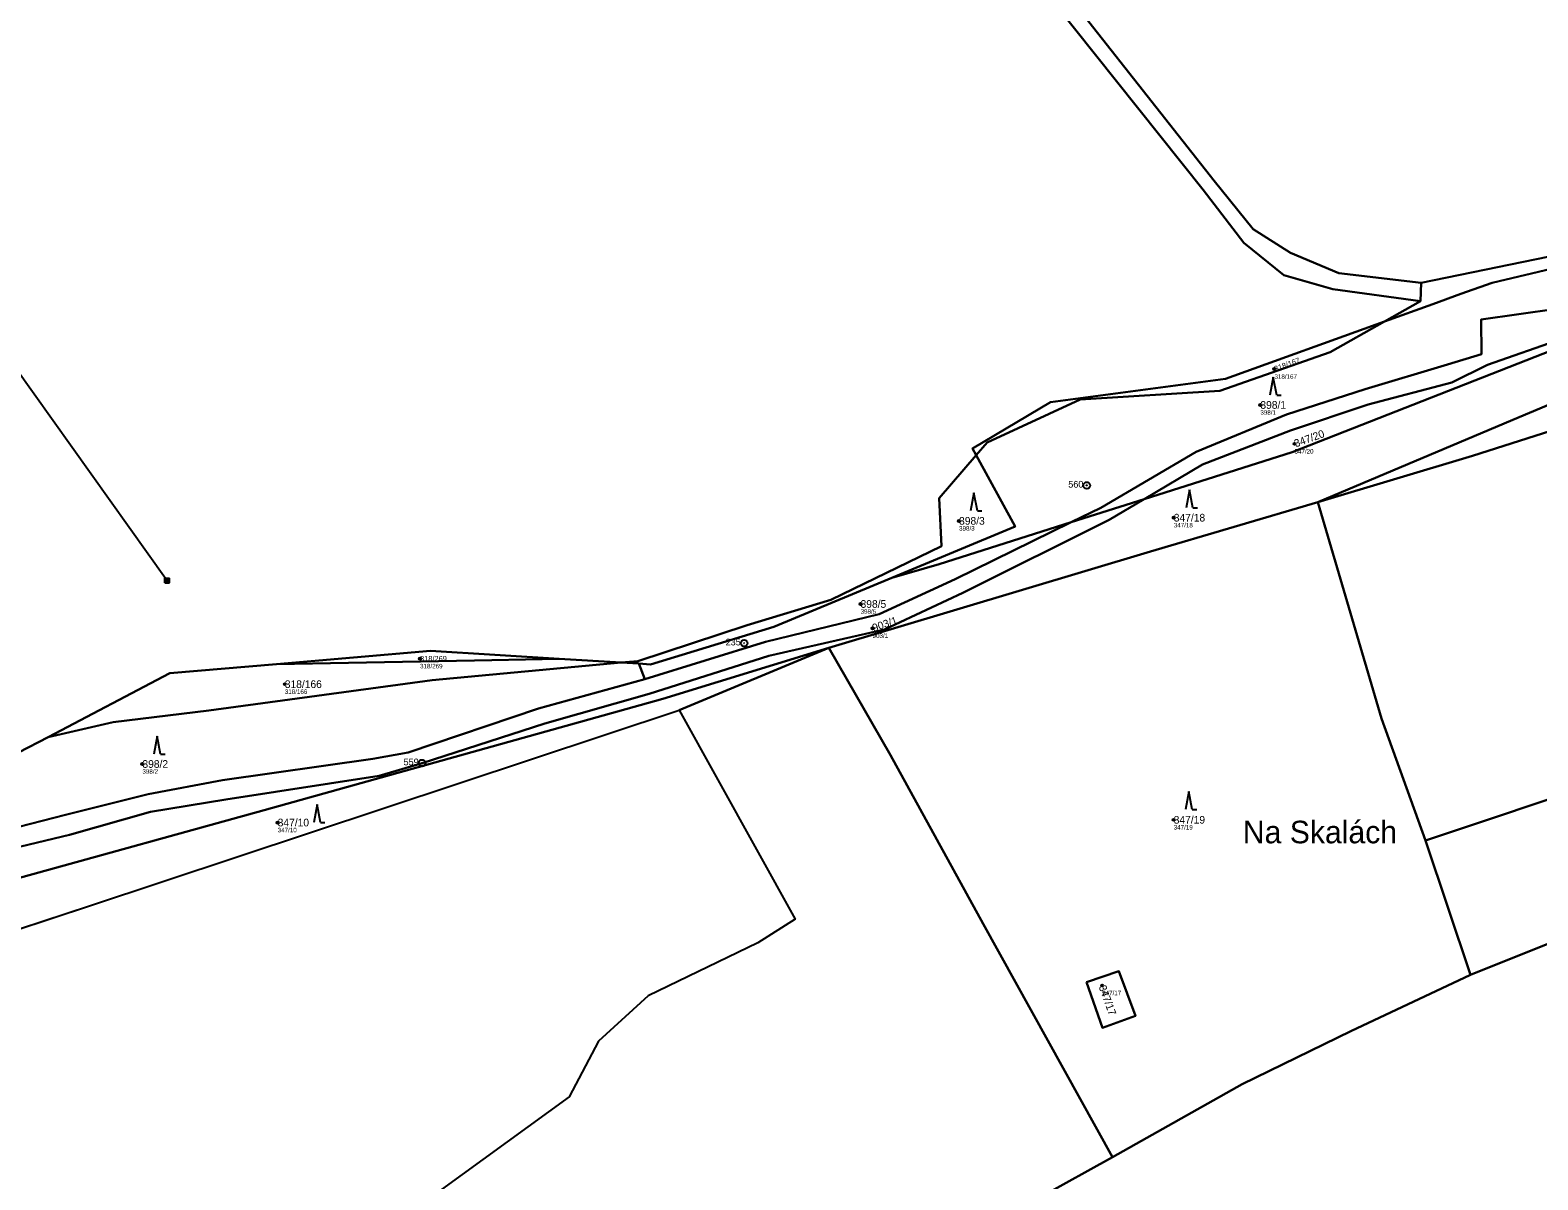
# Model space of a CAD drawing. Extents: x -734504 to -730695, y -1027923 to -1024502.
# Drawn here: x -733502.1 to -733167.8, y -1026704.1 to -1026449.2 of the extents above; entities that cross this region are included whole.
import ezdxf

# ---------------------------------------------------------------- set-up
doc = ezdxf.new("R2010")
doc.units = 0
for name, color, linetype in [('Definiční body', 7, 'Continuous'), ('Hranice parcel', 7, 'Continuous'), ('Parcelní čísla', 7, 'Continuous'), ('Polygon ku', 7, 'Continuous'), ('Polygon parcely', 7, 'Continuous'), ('Pop  PČ popisy', 7, 'Continuous'), ('Poz předměty', 7, 'Continuous'), ('Značky bodu BP', 7, 'Continuous'), ('Značky kultur', 7, 'Continuous')]:
    doc.layers.add(name, color=color, linetype=linetype)

msp = doc.modelspace()

# ---------------------------------------------------------------- linework, layer by layer
at = {"layer": 'Definiční body'}
for centre in [(-733226.22, -1026524.32), (-733229.34, -1026532.28), (-733221.78, -1026540.9), (-733296.15, -1026557.99), (-733248.54, -1026557.28), (-733317.99, -1026576.42), (-733315.33, -1026581.8), (-733415.66, -1026588.54), (-733445.65, -1026594.21), (-733477.22, -1026611.91), (-733447.23, -1026624.9), (-733248.56, -1026624.29), (-733264.42, -1026661.04)]:
    msp.add_circle(centre, 0.25, dxfattribs=at)
at = {"layer": 'Hranice parcel'}
for p, q in [((-733193.7, -1026505.19), (-733075.21, -1026480.85)), ((-733193.87, -1026509.25), (-733193.7, -1026505.19)), ((-733201.84, -1026513.78), (-733193.87, -1026509.25)), ((-733255.12, -1026553.16), (-733271.29, -1026558.29)), ((-733384.85, -1026588.56), (-733371.05, -1026589.41)), ((-733325.05, -1026586.17), (-733358.2, -1026600)), ((-733367.17, -1026589.65), (-733371.05, -1026589.41)), ((-733365.83, -1026593.11), (-733367.17, -1026589.65)), ((-733488.98, -1026643.34), (-733358.2, -1026600)), ((-733358.2, -1026600), (-733332.5, -1026646.3)), ((-733182.73, -1026658.66), (-733192.71, -1026628.85)), ((-733546.5, -1026662.4), (-733488.98, -1026643.34)), ((-733332.5, -1026646.3), (-733340.8, -1026651.6)), ((-733340.8, -1026651.6), (-733365.1, -1026663.3)), ((-733382.6, -1026685.7), (-733415.5, -1026709.6))]:
    msp.add_line(p, q, dxfattribs=at)
for points in [[(-733441.45, -1026240.51), (-733411.56, -1026270.69), (-733365.79, -1026320.35), (-733328.2, -1026376.43), (-733242.05, -1026484.55), (-733233.03, -1026496.33), (-733224.15, -1026503.53), (-733213.28, -1026506.57), (-733193.87, -1026509.25)], [(-733193.7, -1026505.19), (-733211.96, -1026503.03), (-733222.63, -1026498.51), (-733230.94, -1026493.3), (-733239.59, -1026482.59), (-733324.9, -1026374.28)], [(-733216.61, -1026553.87), (-733171.93, -1026535.02), (-733054.17, -1026485.55), (-732994.89, -1026460.28), (-732996.76, -1026454.64), (-732985.62, -1026450.09)], [(-733271.29, -1026558.29), (-733264.75, -1026555.09), (-733243.59, -1026542.71), (-733223.55, -1026534.38), (-733206.09, -1026528.8), (-733187.87, -1026523.32), (-733180.33, -1026520.98), (-733180.39, -1026513.36), (-733163.72, -1026510.97), (-733107.56, -1026488.45)], [(-733085.66, -1026488.49), (-733155.02, -1026516.33), (-733222.3, -1026542.76), (-733255.12, -1026553.16)], [(-733085.66, -1026488.49), (-733105.12, -1026494.27), (-733162.52, -1026517.63), (-733178.99, -1026523.38), (-733186.9, -1026527.28), (-733205.47, -1026532.16), (-733222.69, -1026537.95), (-733242.2, -1026545.52), (-733255.12, -1026553.16)], [(-733201.84, -1026513.78), (-733191.11, -1026509.91), (-733184.9, -1026507.66), (-733177.96, -1026505.16), (-733107.56, -1026488.45)], [(-733292.37, -1026543.43), (-733293.17, -1026541.96), (-733275.89, -1026531.63), (-733237.11, -1026526.52), (-733201.84, -1026513.78)], [(-733292.37, -1026543.43), (-733289.93, -1026540.61), (-733269.29, -1026531.07), (-733238.36, -1026529.12), (-733213.84, -1026520.6), (-733201.84, -1026513.78)], [(-733093.79, -1026520.26), (-733126.92, -1026525.88), (-733182.32, -1026543.53), (-733216.61, -1026553.87)], [(-733371.05, -1026589.41), (-733367.4, -1026589.07), (-733343.16, -1026581.12), (-733324.62, -1026575.53), (-733300.07, -1026563.63), (-733300.59, -1026552.92), (-733292.37, -1026543.43)], [(-733311.05, -1026570.63), (-733283.71, -1026559.24), (-733292.37, -1026543.43)], [(-733563.75, -1026644), (-733559.38, -1026642.5), (-733547.33, -1026639.73), (-733536.3, -1026637.52), (-733516.89, -1026633.23), (-733493.38, -1026627.61), (-733475.45, -1026622.49), (-733458.7, -1026619.78), (-733424.75, -1026614.55), (-733415.22, -1026611.71), (-733387.99, -1026602.96), (-733364.85, -1026596.35), (-733338.33, -1026587.95), (-733312.7, -1026582.11), (-733295.33, -1026573.98), (-733262.89, -1026557.77), (-733255.12, -1026553.16)], [(-733325.05, -1026586.17), (-733253.72, -1026564.79), (-733216.61, -1026553.87)], [(-733192.71, -1026628.85), (-733202.45, -1026601.79), (-733216.61, -1026553.87)], [(-733271.29, -1026558.29), (-733296.99, -1026570.89), (-733313.86, -1026578.7), (-733339.08, -1026584.78), (-733365.83, -1026593.11)], [(-733311.05, -1026570.63), (-733300.55, -1026567.57), (-733271.29, -1026558.29)], [(-733367.17, -1026589.65), (-733364.54, -1026589.82), (-733337.2, -1026581.52), (-733311.05, -1026570.63)], [(-733325.05, -1026586.17), (-733361.86, -1026597.47), (-733450.25, -1026622.18), (-733557.2, -1026651.7)], [(-733447.5, -1026589.74), (-733413.32, -1026586.79), (-733384.85, -1026588.56)], [(-733384.85, -1026588.56), (-733399.72, -1026588.85), (-733403.62, -1026588.96), (-733447.5, -1026589.74)], [(-733262.12, -1026699.08), (-733290.81, -1026647.36), (-733311.38, -1026609.96), (-733325.05, -1026586.17)], [(-733192.71, -1026628.85), (-733152.65, -1026615.48), (-733095.32, -1026594.45), (-733086, -1026588.2)], [(-733371.05, -1026589.41), (-733412.96, -1026593.32), (-733462.47, -1026600.01), (-733483.69, -1026602.64), (-733498.15, -1026605.93)], [(-733498.15, -1026605.93), (-733471.15, -1026591.78), (-733447.5, -1026589.74)], [(-733566.3, -1026641.25), (-733560.5, -1026639.32), (-733548.5, -1026635.52), (-733537.23, -1026632.92), (-733517.32, -1026629.07), (-733494.26, -1026623.16), (-733475.94, -1026618.58), (-733459.45, -1026615.52), (-733426.15, -1026610.78), (-733418.31, -1026609.34), (-733389.39, -1026599.6), (-733365.83, -1026593.11)], [(-733506.08, -1026607.74), (-733504.72, -1026609.38), (-733498.15, -1026605.93)], [(-733109.47, -1026630.64), (-733143.42, -1026642.89), (-733182.73, -1026658.66)], [(-733267.86, -1026660.29), (-733264.36, -1026670.44), (-733257.03, -1026667.75), (-733260.75, -1026657.89), (-733267.86, -1026660.29)], [(-733262.12, -1026699.08), (-733233.39, -1026682.91), (-733209.27, -1026671.18), (-733182.73, -1026658.66)], [(-733365.1, -1026663.3), (-733376.1, -1026673.4), (-733382.6, -1026685.7)], [(-733244.03, -1026757.86), (-733266.23, -1026728.19), (-733277.9, -1026707.8), (-733262.12, -1026699.08)]]:
    msp.add_lwpolyline(points, dxfattribs=at)
at = {"layer": 'Polygon ku'}
msp.add_lwpolyline([(-733708.1, -1026448.9), (-733708.03, -1026449.4), (-733707.8, -1026451), (-733708.7, -1026454.7), (-733708.2, -1026455.27), (-733698.09, -1026466.71), (-733682.4, -1026479.6), (-733696.5, -1026503.9), (-733659, -1026539.8), (-733572.66, -1026634.11), (-733569.1, -1026638), (-733567.97, -1026639.32), (-733566.3, -1026641.25), (-733563.75, -1026644), (-733557.2, -1026651.7), (-733546.5, -1026662.4), (-733488.98, -1026643.34), (-733358.2, -1026600), (-733332.5, -1026646.3), (-733340.8, -1026651.6), (-733365.1, -1026663.3), (-733376.1, -1026673.4), (-733382.6, -1026685.7), (-733415.5, -1026709.6)], dxfattribs=at)
at = {"layer": 'Polygon parcely'}
for points in [[(-733165.59, -1026236.38), (-733207.81, -1026274.33), (-733252.32, -1026310.29), (-733262.01, -1026318.11), (-733275.35, -1026329.81), (-733284.98, -1026339.94), (-733293.97, -1026354), (-733295.81, -1026355.21), (-733285.94, -1026372.82), (-733289.07, -1026375.13), (-733301.95, -1026359.23), (-733324.9, -1026374.28), (-733239.59, -1026482.59), (-733230.94, -1026493.3), (-733222.63, -1026498.51), (-733211.96, -1026503.03), (-733193.7, -1026505.19), (-733075.21, -1026480.85)], [(-733328.2, -1026376.43), (-733242.05, -1026484.55), (-733233.03, -1026496.33), (-733224.15, -1026503.53), (-733213.28, -1026506.57), (-733193.87, -1026509.25), (-733193.7, -1026505.19), (-733211.96, -1026503.03), (-733222.63, -1026498.51), (-733230.94, -1026493.3), (-733239.59, -1026482.59), (-733324.9, -1026374.28)], [(-733504.72, -1026609.38), (-733498.15, -1026605.93), (-733471.15, -1026591.78), (-733447.5, -1026589.74), (-733413.32, -1026586.79), (-733384.85, -1026588.56), (-733371.05, -1026589.41), (-733367.4, -1026589.07), (-733343.16, -1026581.12), (-733324.62, -1026575.53), (-733300.07, -1026563.63), (-733300.59, -1026552.92), (-733292.37, -1026543.43), (-733293.17, -1026541.96), (-733275.89, -1026531.63), (-733237.11, -1026526.52), (-733201.84, -1026513.78), (-733193.87, -1026509.25), (-733213.28, -1026506.57), (-733224.15, -1026503.53), (-733233.03, -1026496.33), (-733242.05, -1026484.55), (-733328.2, -1026376.43)], [(-733557.2, -1026651.7), (-733450.25, -1026622.18), (-733361.86, -1026597.47), (-733325.05, -1026586.17), (-733253.72, -1026564.79), (-733216.61, -1026553.87), (-733171.93, -1026535.02), (-733054.17, -1026485.55)], [(-733155.02, -1026516.33), (-733222.3, -1026542.76), (-733255.12, -1026553.16), (-733262.89, -1026557.77), (-733295.33, -1026573.98), (-733312.7, -1026582.11), (-733338.33, -1026587.95), (-733364.85, -1026596.35), (-733387.99, -1026602.96), (-733415.22, -1026611.71), (-733424.75, -1026614.55), (-733458.7, -1026619.78), (-733475.45, -1026622.49), (-733493.38, -1026627.61), (-733516.89, -1026633.23)], [(-733516.89, -1026633.23), (-733493.38, -1026627.61), (-733475.45, -1026622.49), (-733458.7, -1026619.78), (-733424.75, -1026614.55), (-733415.22, -1026611.71), (-733387.99, -1026602.96), (-733364.85, -1026596.35), (-733338.33, -1026587.95), (-733312.7, -1026582.11), (-733295.33, -1026573.98), (-733262.89, -1026557.77), (-733255.12, -1026553.16), (-733271.29, -1026558.29), (-733296.99, -1026570.89), (-733313.86, -1026578.7), (-733339.08, -1026584.78), (-733365.83, -1026593.11), (-733389.39, -1026599.6), (-733418.31, -1026609.34), (-733426.15, -1026610.78), (-733459.45, -1026615.52), (-733475.94, -1026618.58), (-733494.26, -1026623.16), (-733517.32, -1026629.07)], [(-733517.32, -1026629.07), (-733494.26, -1026623.16), (-733475.94, -1026618.58), (-733459.45, -1026615.52), (-733426.15, -1026610.78), (-733418.31, -1026609.34), (-733389.39, -1026599.6), (-733365.83, -1026593.11), (-733367.17, -1026589.65), (-733371.05, -1026589.41), (-733412.96, -1026593.32), (-733462.47, -1026600.01), (-733483.69, -1026602.64), (-733498.15, -1026605.93), (-733504.72, -1026609.38)]]:
    msp.add_lwpolyline(points, dxfattribs=at)
for points in [[(-732960.63, -1026481.41), (-732942.2, -1026457.02), (-732934.64, -1026445.7), (-732922.74, -1026431.47), (-732910.79, -1026418.8), (-732895.92, -1026400.66), (-732911.16, -1026408.36), (-732926.13, -1026417.5), (-732939.38, -1026426.28), (-732959.39, -1026437.53), (-732985.62, -1026450.09), (-732996.76, -1026454.64), (-732994.89, -1026460.28), (-733054.17, -1026485.55), (-733171.93, -1026535.02), (-733216.61, -1026553.87), (-733182.32, -1026543.53), (-733126.92, -1026525.88), (-733093.79, -1026520.26), (-733095.74, -1026513.49), (-733043.93, -1026494.69), (-732989.37, -1026474.4), (-732988.45, -1026490.33), (-732968.55, -1026490.5)], [(-733075.21, -1026480.85), (-733107.56, -1026488.45), (-733163.72, -1026510.97), (-733180.39, -1026513.36), (-733180.33, -1026520.98), (-733187.87, -1026523.32), (-733206.09, -1026528.8), (-733223.55, -1026534.38), (-733243.59, -1026542.71), (-733264.75, -1026555.09), (-733271.29, -1026558.29), (-733255.12, -1026553.16), (-733242.2, -1026545.52), (-733222.69, -1026537.95), (-733205.47, -1026532.16), (-733186.9, -1026527.28), (-733178.99, -1026523.38), (-733162.52, -1026517.63), (-733105.12, -1026494.27), (-733085.66, -1026488.49), (-733075.36, -1026485.44), (-733049.51, -1026474.59)], [(-733177.96, -1026505.16), (-733107.56, -1026488.45), (-733075.21, -1026480.85), (-733193.7, -1026505.19), (-733193.87, -1026509.25), (-733201.84, -1026513.78), (-733191.11, -1026509.91), (-733184.9, -1026507.66)], [(-733223.55, -1026534.38), (-733206.09, -1026528.8), (-733187.87, -1026523.32), (-733180.33, -1026520.98), (-733180.39, -1026513.36), (-733163.72, -1026510.97), (-733107.56, -1026488.45), (-733177.96, -1026505.16), (-733184.9, -1026507.66), (-733191.11, -1026509.91), (-733201.84, -1026513.78), (-733213.84, -1026520.6), (-733238.36, -1026529.12), (-733269.29, -1026531.07), (-733289.93, -1026540.61), (-733292.37, -1026543.43), (-733283.71, -1026559.24), (-733311.05, -1026570.63), (-733300.55, -1026567.57), (-733271.29, -1026558.29), (-733264.75, -1026555.09), (-733243.59, -1026542.71)], [(-733186.9, -1026527.28), (-733205.47, -1026532.16), (-733222.69, -1026537.95), (-733242.2, -1026545.52), (-733255.12, -1026553.16), (-733222.3, -1026542.76), (-733155.02, -1026516.33), (-733085.66, -1026488.49), (-733105.12, -1026494.27), (-733162.52, -1026517.63), (-733178.99, -1026523.38)], [(-733238.36, -1026529.12), (-733213.84, -1026520.6), (-733201.84, -1026513.78), (-733237.11, -1026526.52), (-733275.89, -1026531.63), (-733293.17, -1026541.96), (-733292.37, -1026543.43), (-733289.93, -1026540.61), (-733269.29, -1026531.07)], [(-733126.92, -1026525.88), (-733182.32, -1026543.53), (-733216.61, -1026553.87), (-733202.45, -1026601.79), (-733192.71, -1026628.85), (-733152.65, -1026615.48), (-733095.32, -1026594.45), (-733086, -1026588.2), (-733080.73, -1026584.87), (-733073.05, -1026581.98), (-733079.7, -1026569.89), (-733085.14, -1026571.83), (-733091.22, -1026557.79), (-733085.88, -1026555.23), (-733089.55, -1026541.01), (-733093.79, -1026520.26)], [(-733311.05, -1026570.63), (-733283.71, -1026559.24), (-733292.37, -1026543.43), (-733300.59, -1026552.92), (-733300.07, -1026563.63), (-733324.62, -1026575.53), (-733343.16, -1026581.12), (-733367.4, -1026589.07), (-733371.05, -1026589.41), (-733367.17, -1026589.65), (-733364.54, -1026589.82), (-733337.2, -1026581.52)], [(-733209.27, -1026671.18), (-733182.73, -1026658.66), (-733192.71, -1026628.85), (-733202.45, -1026601.79), (-733216.61, -1026553.87), (-733253.72, -1026564.79), (-733325.05, -1026586.17), (-733311.38, -1026609.96), (-733290.81, -1026647.36), (-733262.12, -1026699.08), (-733233.39, -1026682.91)], [(-733367.17, -1026589.65), (-733365.83, -1026593.11), (-733339.08, -1026584.78), (-733313.86, -1026578.7), (-733296.99, -1026570.89), (-733271.29, -1026558.29), (-733300.55, -1026567.57), (-733311.05, -1026570.63), (-733337.2, -1026581.52), (-733364.54, -1026589.82)], [(-733488.98, -1026643.34), (-733358.2, -1026600), (-733325.05, -1026586.17), (-733361.86, -1026597.47), (-733450.25, -1026622.18), (-733557.2, -1026651.7), (-733546.5, -1026662.4)], [(-733399.72, -1026588.85), (-733403.62, -1026588.96), (-733447.5, -1026589.74), (-733471.15, -1026591.78), (-733498.15, -1026605.93), (-733483.69, -1026602.64), (-733462.47, -1026600.01), (-733412.96, -1026593.32), (-733371.05, -1026589.41), (-733384.85, -1026588.56)], [(-733384.85, -1026588.56), (-733413.32, -1026586.79), (-733447.5, -1026589.74), (-733403.62, -1026588.96), (-733399.72, -1026588.85)], [(-733244.03, -1026757.86), (-733266.23, -1026728.19), (-733277.9, -1026707.8), (-733262.12, -1026699.08), (-733290.81, -1026647.36), (-733311.38, -1026609.96), (-733325.05, -1026586.17), (-733358.2, -1026600), (-733332.5, -1026646.3), (-733340.8, -1026651.6), (-733365.1, -1026663.3), (-733376.1, -1026673.4), (-733382.6, -1026685.7), (-733415.5, -1026709.6), (-733415.89, -1026709.91), (-733394.37, -1026742.32), (-733357.8, -1026797.6), (-733337.42, -1026829.81), (-733300.76, -1026800.82), (-733268.34, -1026775.57)], [(-733083.83, -1026620.08), (-733086, -1026588.2), (-733095.32, -1026594.45), (-733152.65, -1026615.48), (-733192.71, -1026628.85), (-733182.73, -1026658.66), (-733143.42, -1026642.89), (-733109.47, -1026630.64)], [(-733143.42, -1026642.89), (-733182.73, -1026658.66), (-733209.27, -1026671.18), (-733233.39, -1026682.91), (-733262.12, -1026699.08), (-733277.9, -1026707.8), (-733266.23, -1026728.19), (-733244.03, -1026757.86), (-733224, -1026744.19), (-733192.18, -1026725.9), (-733157.37, -1026709.21), (-733133.2, -1026695.87), (-733127.14, -1026693.36), (-733105.11, -1026677.87), (-733087.41, -1026666.97), (-733059.7, -1026653.73), (-733056.44, -1026651.01), (-733070.3, -1026635.79), (-733082.57, -1026627.07), (-733109.47, -1026630.64)], [(-733267.86, -1026660.29), (-733264.36, -1026670.44), (-733257.03, -1026667.75), (-733260.75, -1026657.89)], [(-733267.86, -1026660.29), (-733260.75, -1026657.89), (-733257.03, -1026667.75), (-733264.36, -1026670.44)]]:
    msp.add_lwpolyline(points, close=True, dxfattribs=at)
at = {"layer": 'Poz předměty'}
for p, q in [((-733616.15, -1026368.57), (-733471.73, -1026571.22)), ((-733472.23, -1026570.72), (-733471.23, -1026570.72)), ((-733472.23, -1026571.72), (-733472.23, -1026570.72)), ((-733472.23, -1026570.92), (-733471.23, -1026570.92)), ((-733472.23, -1026571.12), (-733471.23, -1026571.12)), ((-733472.23, -1026571.32), (-733471.23, -1026571.32)), ((-733472.23, -1026571.52), (-733471.23, -1026571.52)), ((-733472.23, -1026571.72), (-733471.23, -1026571.72)), ((-733472.03, -1026571.72), (-733472.03, -1026570.72)), ((-733471.83, -1026571.72), (-733471.83, -1026570.72)), ((-733471.63, -1026571.72), (-733471.63, -1026570.72)), ((-733471.43, -1026571.72), (-733471.43, -1026570.72)), ((-733471.23, -1026571.72), (-733471.23, -1026570.72))]:
    msp.add_line(p, q, dxfattribs=at)
at = {"layer": 'Značky bodu BP'}
for centre, radius in [((-733267.84, -1026550.12), 0.75), ((-733267.84, -1026550.12), 0.03), ((-733343.81, -1026585.11), 0.75), ((-733343.81, -1026585.11), 0.03), ((-733415.22, -1026611.71), 0.75), ((-733415.22, -1026611.71), 0.03)]:
    msp.add_circle(centre, radius, dxfattribs=at)
at = {"layer": 'Značky kultur'}
for p, q in [((-733226.47, -1026526.12), (-733227.22, -1026530.12)), ((-733225.72, -1026530.12), (-733226.47, -1026526.12)), ((-733225.72, -1026530.12), (-733224.72, -1026530.12)), ((-733292.84, -1026551.79), (-733293.59, -1026555.79)), ((-733292.09, -1026555.79), (-733292.84, -1026551.79)), ((-733245.05, -1026551.08), (-733245.8, -1026555.08)), ((-733244.3, -1026555.08), (-733245.05, -1026551.08)), ((-733244.3, -1026555.08), (-733243.3, -1026555.08)), ((-733292.09, -1026555.79), (-733291.09, -1026555.79)), ((-733473.93, -1026605.71), (-733474.68, -1026609.71)), ((-733473.18, -1026609.71), (-733473.93, -1026605.71)), ((-733473.18, -1026609.71), (-733472.18, -1026609.71)), ((-733245.2, -1026617.99), (-733245.95, -1026621.99)), ((-733244.45, -1026621.99), (-733245.2, -1026617.99)), ((-733438.49, -1026620.9), (-733439.24, -1026624.9)), ((-733437.74, -1026624.9), (-733438.49, -1026620.9)), ((-733244.45, -1026621.99), (-733243.45, -1026621.99)), ((-733437.74, -1026624.9), (-733436.74, -1026624.9))]:
    msp.add_line(p, q, dxfattribs=at)

# ---------------------------------------------------------------- texts
at = {"layer": 'Definiční body'}
for s, p in [('318/167', (-733226.22, -1026526.48)), ('398/1', (-733229.34, -1026534.44)), ('347/20', (-733221.78, -1026543.06)), ('347/18', (-733248.54, -1026559.44)), ('398/3', (-733296.15, -1026560.15)), ('398/5', (-733317.99, -1026578.58)), ('903/1', (-733315.33, -1026583.96)), ('318/269', (-733415.66, -1026590.7)), ('318/166', (-733445.65, -1026596.37)), ('398/2', (-733477.22, -1026614.07)), ('347/19', (-733248.56, -1026626.45)), ('347/10', (-733447.23, -1026627.06)), ('347/17', (-733264.42, -1026663.2))]:
    msp.add_text(s, height=1, dxfattribs=at).set_placement(p)
at = {"layer": 'Parcelní čísla'}
for s, height, rotation, p in [('318/167', 1.19, 20, (-733226.02, -1026524.88)), ('347/20', 1.7, 20, (-733221.49, -1026541.7)), ('903/1', 1.7, 19, (-733315.05, -1026582.6)), ('347/17', 1.7, 290, (-733265.22, -1026661.33))]:
    msp.add_text(s, height=height, rotation=rotation, dxfattribs=at).set_placement(p)
for s, height, p in [('398/1', 1.7, (-733229.34, -1026533.13)), ('398/3', 1.7, (-733296.15, -1026558.84)), ('347/18', 1.7, (-733248.54, -1026558.13)), ('398/5', 1.7, (-733317.99, -1026577.27)), ('318/269', 1.19, (-733415.66, -1026589.14)), ('318/166', 1.7, (-733445.65, -1026595.06)), ('398/2', 1.7, (-733477.22, -1026612.76)), ('347/10', 1.7, (-733447.23, -1026625.75)), ('347/19', 1.7, (-733248.56, -1026625.14))]:
    msp.add_text(s, height=height, dxfattribs=at).set_placement(p)
at = {"layer": 'Pop  PČ popisy'}
msp.add_text('Na Skalách', height=5, dxfattribs=at).set_placement((-733233.23, -1026629.5))
at = {"layer": 'Značky bodu BP'}
for s, p in [('560', (-733271.94, -1026550.62)), ('235', (-733347.91, -1026585.61)), ('559', (-733419.32, -1026612.21))]:
    msp.add_text(s, height=1.5, dxfattribs=at).set_placement(p)

doc.saveas('drawing.dxf')
